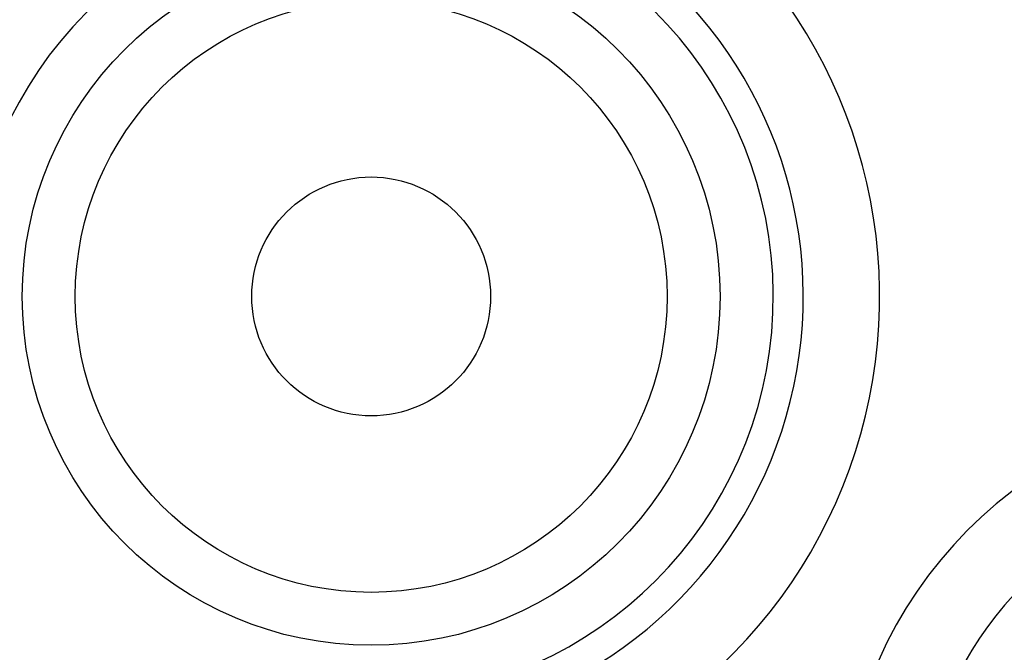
# Model space of a CAD drawing. Header units: inches. Extents: x 0 to 20790, y -12 to 14700.
# Tile 264 of 359: x 9348 to 9764, y 4303 to 4570. Entities that reach past the tile are written whole.
import ezdxf

# ---------------------------------------------------------------- set-up
doc = ezdxf.new("R2010")
doc.units = ezdxf.units.IN
doc.layers.add('1', color=7, linetype='Continuous', true_color=0xffffff)

msp = doc.modelspace()

# ---------------------------------------------------------------- linework, layer by layer
at = {"layer": '1', "color": 2, "linetype": 'Continuous', "lineweight": 25}
for radius in [147.5, 125.1, 50.5]:
    msp.add_circle((9496.386, 4453), radius, dxfattribs=at)
for centre, radius, start, end in [((9496.386, 4453), 215, 276.87482, 112.99341), ((9496.386, 4453), 182.7, 283.31641, 117.36755), ((9496.386, 4453), 170, 270, 164.73227), ((9878.286, 4225.1), 183, 90, 175.185), ((9878.286, 4225.1), 150, 90, 162.26437)]:
    msp.add_arc(centre, radius, start, end, dxfattribs=at)

doc.saveas('drawing.dxf')
